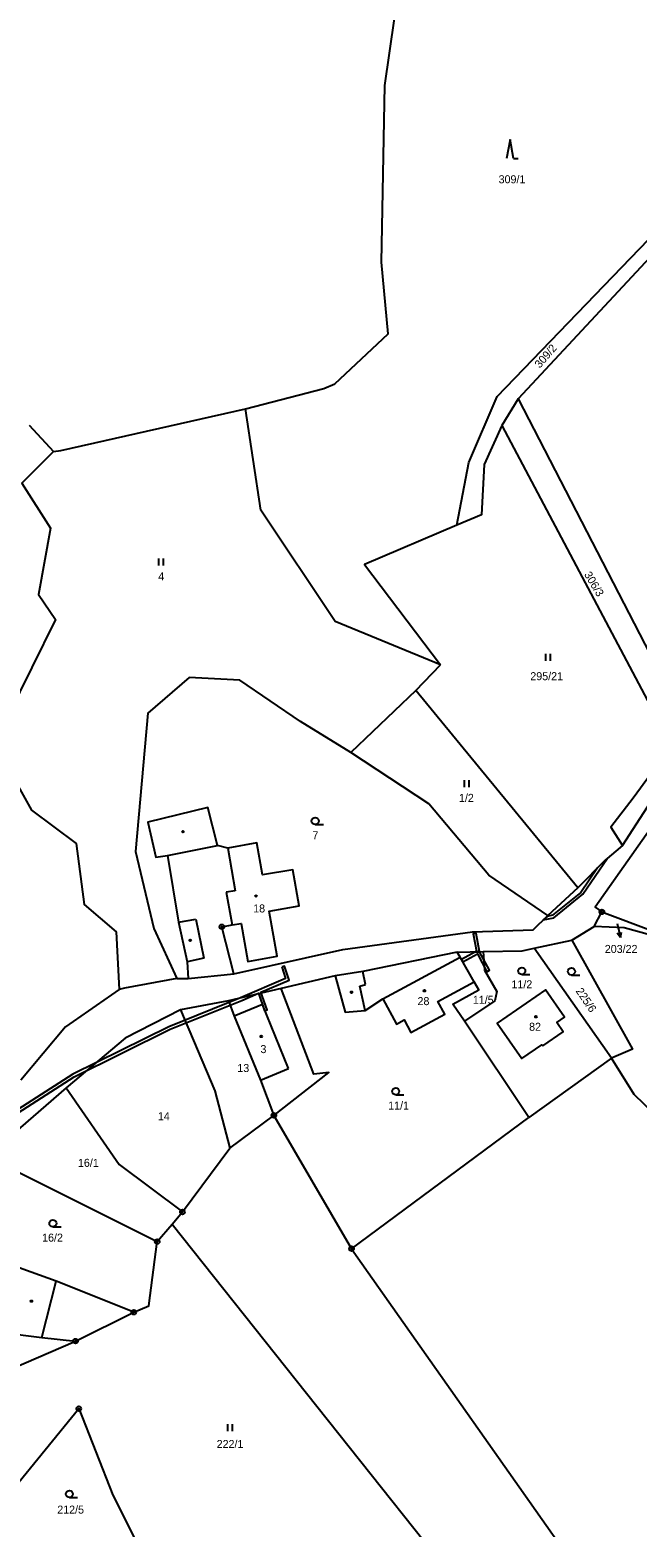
# Model space of a CAD drawing. Extents: x -680203 to -673936, y -1102717 to -1093650.
# Drawn here: x -676577.2 to -676448.2, y -1096820.9 to -1096503 of the extents above; entities that cross this region are included whole.
import ezdxf

# ---------------------------------------------------------------- set-up
doc = ezdxf.new("R2010")
doc.units = 0
for name, color, linetype in [('_Ideová část', 7, 'Continuous'), ('SOxx02xx_Koleje_param další_Popis10', 7, 'Continuous'), ('SOxx02xx_Staničení_Popis10', 7, 'Continuous'), ('SOxxxxxx_Koleje_hlavní_body_Popis10', 7, 'Continuous'), ('SOxxxxxx_Koleje_LN_parametry_Popis10', 7, 'Continuous'), ('SOxxxxxx_Koleje_param další_Popis10', 7, 'Continuous'), ('SOxxxxxx_Osa_bod_P', 7, 'Continuous'), ('SOxxxxxx_Staničení_Popis10', 7, 'Continuous'), ('x_prac', 7, 'Continuous')]:
    doc.layers.add(name, color=color, linetype=linetype)

msp = doc.modelspace()

# ---------------------------------------------------------------- linework, layer by layer
at = {"layer": '_Ideová část'}
msp.add_circle((-677321.69, -1096651.16), 1076.75, dxfattribs=at)
at = {"layer": 'SOxx02xx_Koleje_param další_Popis10'}
for centre, radius in [((-676455.64, -1096690.27), 0.5), ((-676455.64, -1096690.27), 0.0303), ((-676536.42, -1096693.43), 0.5), ((-676536.42, -1096693.43), 0.0303), ((-676525.36, -1096733.48), 0.5), ((-676525.36, -1096733.48), 0.0303), ((-676544.8, -1096754.01), 0.5), ((-676544.8, -1096754.01), 0.0303), ((-676550.16, -1096760.31), 0.5), ((-676550.16, -1096760.31), 0.0303), ((-676508.84, -1096761.8), 0.5), ((-676508.84, -1096761.8), 0.0303), ((-676555.14, -1096775.29), 0.5), ((-676555.14, -1096775.29), 0.0303), ((-676567.53, -1096781.42), 0.5), ((-676567.53, -1096781.42), 0.0303), ((-676566.85, -1096795.78), 0.5), ((-676566.85, -1096795.78), 0.0303)]:
    msp.add_circle(centre, radius, dxfattribs=at)
at = {"layer": 'SOxx02xx_Staničení_Popis10'}
for p, q in [((-676452.38, -1096692.76), (-676451.7, -1096695.68)), ((-676451.7, -1096695.68), (-676452.42, -1096694.82)), ((-676451.7, -1096695.68), (-676451.44, -1096694.6))]:
    msp.add_line(p, q, dxfattribs=at)
at = {"layer": 'SOxxxxxx_Koleje_hlavní_body_Popis10'}
for p, q in [((-676475.16, -1096526.23), (-676475.91, -1096530.23)), ((-676474.41, -1096530.23), (-676475.16, -1096526.23)), ((-676474.41, -1096530.23), (-676473.41, -1096530.23)), ((-676549.84, -1096616.73), (-676549.84, -1096615.23)), ((-676548.84, -1096616.73), (-676548.84, -1096615.23)), ((-676467.54, -1096636.94), (-676467.54, -1096635.44)), ((-676466.54, -1096636.94), (-676466.54, -1096635.44)), ((-676484.86, -1096663.78), (-676484.86, -1096662.28)), ((-676483.86, -1096663.78), (-676483.86, -1096662.28)), ((-676516.59, -1096671.72), (-676514.84, -1096671.72)), ((-676472.67, -1096703.56), (-676470.92, -1096703.56)), ((-676462.1, -1096703.68), (-676460.35, -1096703.68)), ((-676499.46, -1096729.12), (-676497.71, -1096729.12)), ((-676572.34, -1096757.18), (-676570.59, -1096757.18)), ((-676535.15, -1096800.56), (-676535.15, -1096799.06)), ((-676534.15, -1096800.56), (-676534.15, -1096799.06)), ((-676568.83, -1096814.66), (-676567.08, -1096814.66))]:
    msp.add_line(p, q, dxfattribs=at)
for centre in [(-676516.59, -1096670.97), (-676472.67, -1096702.81), (-676462.1, -1096702.93), (-676499.46, -1096728.37), (-676572.34, -1096756.43), (-676568.83, -1096813.91)]:
    msp.add_circle(centre, 0.75, dxfattribs=at)
at = {"layer": 'SOxxxxxx_Koleje_LN_parametry_Popis10'}
for points in [[(-676456.55, -1096680.94), (-676460.13, -1096686.14), (-676466.14, -1096690.99), (-676467.3, -1096691.22), (-676468.09, -1096691.99), (-676465.88, -1096691.55), (-676459.68, -1096686.54), (-676454.41, -1096678.89), (-676454.99, -1096679.39)], [(-676481.63, -1096698.73), (-676481.66, -1096698.67), (-676482.37, -1096694.89), (-676482.98, -1096694.92), (-676482.28, -1096698.62), (-676482.52, -1096698.75)], [(-676485.21, -1096700.88), (-676482.09, -1096699.2), (-676480.08, -1096702.97), (-676479.53, -1096702.68), (-676481.63, -1096698.73), (-676482.52, -1096698.75), (-676485.51, -1096700.35)], [(-676523.66, -1096701.91), (-676522.87, -1096704.44), (-676532.43, -1096708.5), (-676547.69, -1096714.67), (-676568.13, -1096724.77), (-676595.29, -1096742.18), (-676594.65, -1096742.49), (-676567.83, -1096725.29), (-676547.43, -1096715.21), (-676532.19, -1096709.06), (-676528.66, -1096707.55), (-676527.35, -1096711.27), (-676526.79, -1096711.07), (-676528.11, -1096707.32), (-676522.13, -1096704.78), (-676523.07, -1096701.8)]]:
    msp.add_lwpolyline(points, close=True, dxfattribs=at)
at = {"layer": 'SOxxxxxx_Koleje_param další_Popis10'}
for centre in [(-676544.68, -1096673.22), (-676529.15, -1096686.91), (-676543.14, -1096696.32), (-676508.86, -1096707.33), (-676493.36, -1096707.03), (-676469.67, -1096712.55), (-676528.05, -1096716.72), (-676576.89, -1096772.95)]:
    msp.add_circle(centre, 0.175, dxfattribs=at)
at = {"layer": 'SOxxxxxx_Staničení_Popis10'}
for p, q in [((-676547.99, -1096678.32), (-676537.33, -1096676.15)), ((-676535.15, -1096676.74), (-676533.56, -1096685.78)), ((-676533.56, -1096685.78), (-676535.48, -1096686.1)), ((-676535.48, -1096686.1), (-676534.42, -1096691.86)), ((-676545.64, -1096692.46), (-676541.96, -1096691.8)), ((-676541.96, -1096691.8), (-676540.26, -1096700.13)), ((-676534.42, -1096691.86), (-676534.2, -1096693.05)), ((-676540.26, -1096700.13), (-676543.82, -1096700.89)), ((-676502.21, -1096708.71), (-676485.77, -1096699.91)), ((-676505.91, -1096705.7), (-676506.42, -1096702.96)), ((-676507.07, -1096706.03), (-676505.91, -1096705.7)), ((-676505.94, -1096711.22), (-676507.07, -1096706.03)), ((-676527.8, -1096709.97), (-676533.83, -1096712.41)), ((-676522.25, -1096723.52), (-676527.8, -1096709.97)), ((-676528.22, -1096726), (-676522.25, -1096723.52)), ((-676574.69, -1096780.69), (-676571.67, -1096768.7))]:
    msp.add_line(p, q, dxfattribs=at)
at = {"layer": 'x_prac'}
for p, q in [((-676473.46, -1096581.31), (-676476.91, -1096586.99)), ((-676473.46, -1096581.31), (-676437.71, -1096650.5)), ((-676577.38, -1096586.88), (-676572.18, -1096592.51)), ((-676476.91, -1096586.99), (-676440.86, -1096654.99)), ((-676495.16, -1096643.26), (-676489.96, -1096637.8)), ((-676495.16, -1096643.26), (-676509, -1096656.42)), ((-676460.77, -1096685.13), (-676495.16, -1096643.26)), ((-676460.77, -1096685.13), (-676467.12, -1096691.05)), ((-676457.27, -1096693.37), (-676455.64, -1096690.27)), ((-676455.64, -1096690.27), (-676444.53, -1096694.44)), ((-676533.88, -1096703.45), (-676536.42, -1096693.43)), ((-676462, -1096696.29), (-676457.27, -1096693.37)), ((-676470.03, -1096697.97), (-676462, -1096696.29)), ((-676486.39, -1096698.84), (-676480.85, -1096698.71)), ((-676453.58, -1096721.34), (-676470.03, -1096697.97)), ((-676543.58, -1096704.4), (-676533.88, -1096703.45)), ((-676546.01, -1096704.45), (-676543.58, -1096704.4)), ((-676523.82, -1096706.54), (-676534.98, -1096709.14)), ((-676512.31, -1096703.87), (-676523.82, -1096706.54)), ((-676534.98, -1096709.14), (-676545.18, -1096711.05)), ((-676471.15, -1096733.92), (-676484.86, -1096713.51)), ((-676453.58, -1096721.34), (-676471.15, -1096733.92)), ((-676448.77, -1096729.08), (-676453.58, -1096721.34)), ((-676569.55, -1096727.62), (-676580.85, -1096737.47)), ((-676534.74, -1096740.48), (-676525.36, -1096733.48)), ((-676525.36, -1096733.48), (-676508.84, -1096761.8)), ((-676508.84, -1096761.8), (-676471.15, -1096733.92)), ((-676544.8, -1096754.01), (-676534.74, -1096740.48)), ((-676583.19, -1096743.76), (-676550.16, -1096760.31)), ((-676546.97, -1096756.61), (-676544.8, -1096754.01)), ((-676550.16, -1096760.31), (-676546.97, -1096756.61)), ((-676555.14, -1096775.29), (-676571.67, -1096768.7)), ((-676567.53, -1096781.42), (-676555.14, -1096775.29)), ((-676583.81, -1096788.44), (-676567.53, -1096781.42))]:
    msp.add_line(p, q, dxfattribs=at)
for points in [[(-676531.42, -1096583.41), (-676514.71, -1096579.08), (-676512.38, -1096578.11), (-676501.05, -1096567.5), (-676502.48, -1096552.26), (-676501.79, -1096514.76), (-676492.3, -1096448.92)], [(-676486.44, -1096608.17), (-676483.95, -1096594.79), (-676477.89, -1096580.8), (-676443.78, -1096545.47)], [(-676443.78, -1096545.47), (-676443.52, -1096549.26), (-676473.46, -1096581.31)], [(-676572.18, -1096592.51), (-676570.62, -1096592.26), (-676531.42, -1096583.41)], [(-676489.96, -1096637.8), (-676512.36, -1096628.56), (-676528.14, -1096604.92), (-676531.42, -1096583.41)], [(-676476.91, -1096586.99), (-676480.66, -1096595.25), (-676481.23, -1096605.93), (-676486.44, -1096608.17)], [(-676572.18, -1096592.51), (-676578.95, -1096599.2), (-676572.83, -1096608.78), (-676575.4, -1096622.86), (-676571.76, -1096628.2), (-676581.81, -1096648.56), (-676581.91, -1096659.58), (-676576.87, -1096668.7), (-676567.39, -1096675.78), (-676565.67, -1096688.73), (-676558.87, -1096694.53), (-676558.25, -1096706.77)], [(-676486.44, -1096608.17), (-676506.09, -1096616.49), (-676489.96, -1096637.8)], [(-676451.27, -1096676.17), (-676444.53, -1096665.76), (-676431.76, -1096646.65), (-676426.14, -1096638.9)], [(-676509, -1096656.42), (-676519.7, -1096649.81), (-676532.58, -1096641.06), (-676543.36, -1096640.48), (-676552.18, -1096648.05), (-676554.77, -1096677.46), (-676550.86, -1096693.78), (-676546.01, -1096704.45)], [(-676440.86, -1096654.99), (-676449, -1096666.13), (-676453.74, -1096672.26), (-676451.27, -1096676.17)], [(-676467.12, -1096691.05), (-676479.65, -1096682.45), (-676492.44, -1096667.29), (-676509, -1096656.42)], [(-676432.4, -1096661.17), (-676439.49, -1096663.63), (-676444.01, -1096670.76), (-676457.1, -1096689.26), (-676455.64, -1096690.27)], [(-676535.15, -1096676.74), (-676537.33, -1096676.15), (-676539.41, -1096668.12), (-676552.15, -1096671.21), (-676550.43, -1096678.65), (-676547.99, -1096678.32), (-676545.64, -1096692.46), (-676543.82, -1096700.89), (-676543.58, -1096704.4)], [(-676536.42, -1096693.43), (-676534.2, -1096693.05), (-676532.34, -1096692.73), (-676530.9, -1096700.8), (-676524.64, -1096699.67), (-676526.37, -1096690.12), (-676519.97, -1096688.97), (-676521.36, -1096681.32), (-676527.76, -1096682.42), (-676528.99, -1096675.61), (-676535.15, -1096676.74)], [(-676451.27, -1096676.17), (-676454.99, -1096679.39), (-676460.77, -1096685.13)], [(-676533.88, -1096703.45), (-676510.68, -1096698.26), (-676483.12, -1096694.48), (-676470.27, -1096694.1), (-676467.12, -1096691.05)], [(-676445.25, -1096695.24), (-676450.92, -1096693.65), (-676457.27, -1096693.37)], [(-676462, -1096696.29), (-676449.11, -1096719.44), (-676453.58, -1096721.34)], [(-676486.39, -1096698.84), (-676506.42, -1096702.96), (-676512.31, -1096703.87)], [(-676482.77, -1096705.1), (-676485.77, -1096699.91), (-676486.39, -1096698.84)], [(-676480.85, -1096698.71), (-676480.58, -1096702.64), (-676477.94, -1096707.21), (-676478.39, -1096709.16), (-676484.86, -1096713.51)], [(-676480.85, -1096698.71), (-676472.6, -1096698.51), (-676470.03, -1096697.97)], [(-676546.01, -1096704.45), (-676557.12, -1096706.48), (-676558.25, -1096706.77)], [(-676525.36, -1096733.48), (-676513.7, -1096724.37), (-676516.85, -1096724.76), (-676523.82, -1096706.54)], [(-676512.31, -1096703.87), (-676510.21, -1096711.57), (-676505.94, -1096711.22), (-676502.21, -1096708.71)], [(-676502.21, -1096708.71), (-676499.32, -1096714.1), (-676497.7, -1096713.22), (-676496.25, -1096715.91), (-676489.05, -1096711.99), (-676490.5, -1096709.31), (-676482.77, -1096705.1)], [(-676484.86, -1096713.51), (-676487.29, -1096709.89), (-676481.78, -1096706.82), (-676482.77, -1096705.1)], [(-676558.25, -1096706.77), (-676569.67, -1096714.7), (-676579.17, -1096725.98)], [(-676534.98, -1096709.14), (-676533.83, -1096712.41), (-676528.22, -1096726), (-676525.36, -1096733.48)], [(-676468.2, -1096718.73), (-676463.85, -1096715.71), (-676465.19, -1096713.78), (-676463.56, -1096712.64), (-676467.63, -1096706.83), (-676477.88, -1096713.91), (-676472.64, -1096721.44), (-676468.38, -1096718.48), (-676468.2, -1096718.73)], [(-676545.18, -1096711.05), (-676556.95, -1096717.07), (-676569.55, -1096727.62)], [(-676545.18, -1096711.05), (-676537.93, -1096728.3), (-676534.74, -1096740.48)], [(-676569.55, -1096727.62), (-676558.28, -1096743.91), (-676544.8, -1096754.01)], [(-676355.57, -1096792.21), (-676377.58, -1096783.98), (-676390.88, -1096776.07), (-676437.9, -1096739.52), (-676448.77, -1096729.08)], [(-676571.67, -1096768.7), (-676578.76, -1096766.12), (-676594.06, -1096760.59), (-676593.52, -1096758.9), (-676596.42, -1096757.9), (-676595.32, -1096754.48), (-676600.86, -1096752.5)], [(-676546.97, -1096756.61), (-676518.43, -1096792.51), (-676479.68, -1096841.22)], [(-676555.14, -1096775.29), (-676551.94, -1096773.93), (-676550.16, -1096760.31)], [(-676508.84, -1096761.8), (-676457.34, -1096834.86), (-676445.02, -1096842.06), (-676439.15, -1096838.2), (-676432.45, -1096848.61), (-676421.55, -1096857.11), (-676409.5, -1096873.39)], [(-676607.51, -1096776.62), (-676599.17, -1096777.67), (-676588.75, -1096779.05), (-676583.12, -1096779.62), (-676574.69, -1096780.69), (-676567.53, -1096781.42)], [(-676588.33, -1096822.1), (-676566.85, -1096795.78), (-676559.56, -1096814.14), (-676542.7, -1096847.74), (-676576.05, -1096842.36)]]:
    msp.add_lwpolyline(points, dxfattribs=at)

# ---------------------------------------------------------------- texts
at = {"layer": 'SOxxxxxx_Osa_bod_P'}
for s, p in [('309/1', (-676477.59, -1096535.52)), ('4', (-676549.94, -1096619.85)), ('295/21', (-676470.85, -1096641.06)), ('1/2', (-676486.02, -1096666.91)), ('7', (-676517.17, -1096674.84)), ('18', (-676529.76, -1096690.39)), ('203/22', (-676455.02, -1096698.99)), ('11/2', (-676474.86, -1096706.5)), ('28', (-676494.83, -1096710.07)), ('11/5', (-676483.07, -1096709.79)), ('82', (-676471.11, -1096715.52)), ('3', (-676528.22, -1096720.26)), ('13', (-676533.13, -1096724.28)), ('11/1', (-676501.07, -1096732.25)), ('14', (-676550.02, -1096734.51)), ('16/1', (-676567.01, -1096744.42)), ('16/2', (-676574.63, -1096760.3)), ('222/1', (-676537.53, -1096804.14)), ('212/5', (-676571.41, -1096818.07))]:
    msp.add_text(s, height=1.7, dxfattribs=at).set_placement(p)
for s, rotation, p in [('309/2', 49, (-676468.83, -1096574.91)), ('306/3', 301, (-676459.48, -1096618.61)), ('225/6', 304, (-676461.27, -1096707.08))]:
    msp.add_text(s, height=1.7, rotation=rotation, dxfattribs=at).set_placement(p)

doc.saveas('drawing.dxf')
